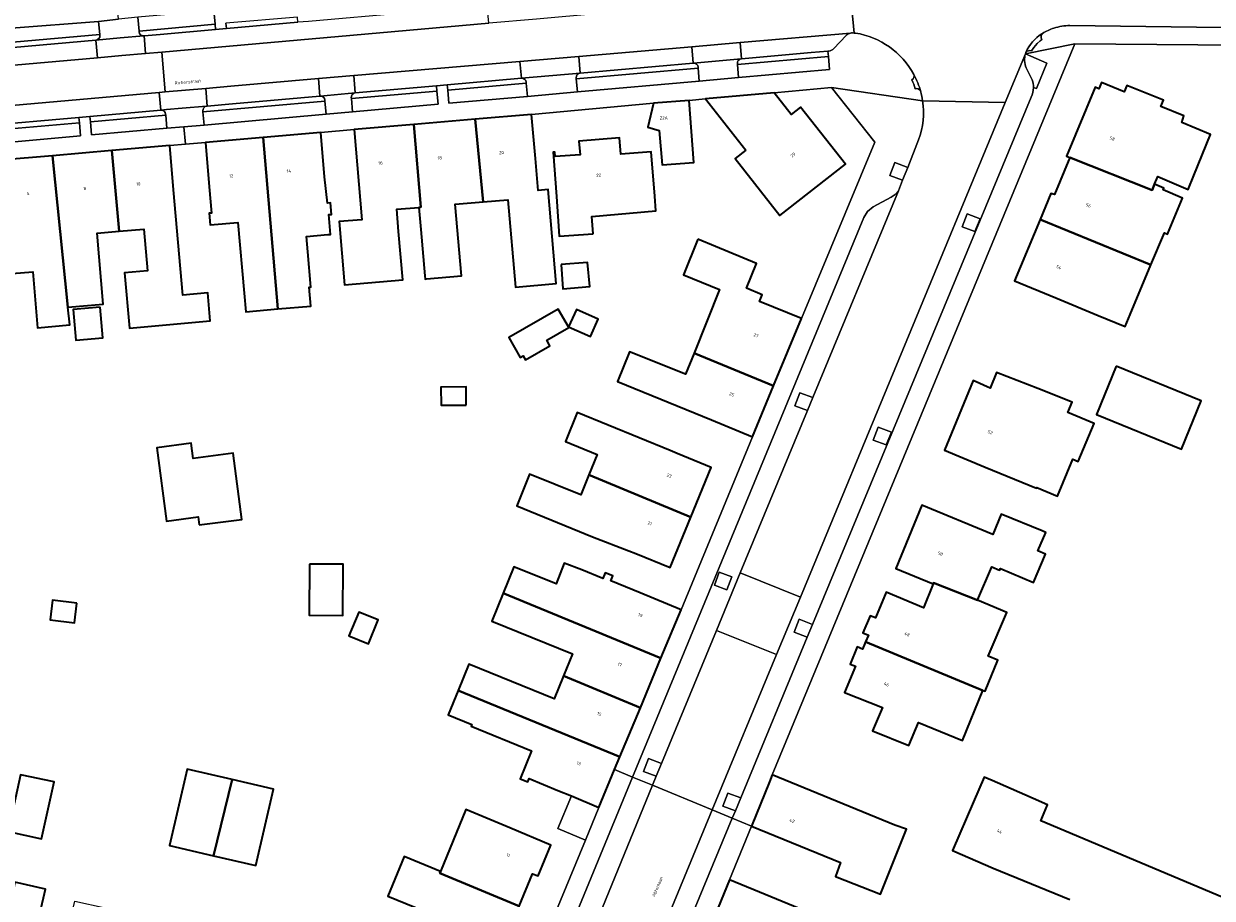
# Model space of a CAD drawing. Header units: metres. Extents: x 197700 to 204338, y 317132 to 325229.
# Tile 785 of 1056: x 203359 to 203493, y 319632 to 319731. Entities that reach past the tile are written whole.
import ezdxf
from ezdxf.enums import TextEntityAlignment as Align

# ---------------------------------------------------------------- set-up
doc = ezdxf.new("R2010")
doc.units = ezdxf.units.M
for name, color, linetype, lineweight in [('B-WE-GR-BEPLANTING_CULTUUR_BODEMBEDEKKER-GV', 90, 'Continuous', 18), ('B-WE-IE-TERREINAFSCHEIDING_KUNSTMATIG_MUUR-G', 90, 'IE-TERREINAFSCHEIDING-KUNSTMATIG-DICHT', 18), ('B-WE-OG-BEBOUWING-GV', 7, 'Continuous', 35), ('B-WE-OG-BEBOUWING-T18', 10, 'Continuous', 18), ('B-WE-OG-TERREIN_ERF-GV', 7, 'Continuous', 18), ('B-WE-OG-TOPOGRAFIE-T18', 10, 'Continuous', 18), ('B-WE-VH-VERHARDING_ASFALT-GV', 252, 'Continuous', 18), ('B-WE-VH-VERHARDING_BETONSTRAATSTEEN-GV', 252, 'Continuous', 18), ('B-WE-VH-VERHARDING_OPEN-GV', 252, 'Continuous', 18), ('B-WE-VH-VERHARDING_STRAATBAKSTEEN-GV', 252, 'Continuous', 18), ('B-WE-VH-VERHARDING_TEGEL-GV', 252, 'Continuous', 18)]:
    doc.layers.add(name, color=color, linetype=linetype, lineweight=lineweight)
doc.styles.add('NLCS-ISO-M200-T18', font='NLCS-ISO.ttf', dxfattribs={"height": 0.36})
doc.linetypes.add('IE-TERREINAFSCHEIDING-KUNSTMATIG-DICHT', pattern='A,8,-1,[82,NLCS.SHX,S=0.75,R=90,X=0,Y=0],-1', length=10)

msp = doc.modelspace()

# ---------------------------------------------------------------- linework, layer by layer
at = {"layer": 'B-WE-GR-BEPLANTING_CULTUUR_BODEMBEDEKKER-GV'}
for points in [[(203371.676, 319731.458), (203371.822, 319729.875), (203380.38, 319730.646), (203380.224, 319732.206)], [(203367.259, 319730.967), (203357.461, 319730.195), (203357.601, 319728.62), (203367.402, 319729.475)], [(203449.557, 319725.539), (203449.433, 319727.008), (203439.199, 319726.108), (203439.325, 319724.629)], [(203434.897, 319724.233), (203434.776, 319725.716), (203421.048, 319724.508), (203421.183, 319723.018)], [(203406.705, 319721.739), (203415.553, 319722.524), (203415.412, 319724.009), (203406.576, 319723.21)], [(203405.352, 319723.11), (203395.72, 319722.274), (203395.844, 319720.796), (203405.48, 319721.636)], [(203392.872, 319720.528), (203392.739, 319721.992), (203379.01, 319720.793), (203379.144, 319719.29)], [(203366.447, 319718.172), (203374.946, 319718.927), (203374.814, 319720.399), (203366.333, 319719.652)], [(203365.215, 319718.062), (203365.105, 319719.534), (203357.337, 319718.854), (203357.302, 319719.253), (203356.287, 319719.16), (203356.322, 319718.765), (203353.916, 319718.554), (203354.042, 319717.068)], [(203458.362, 319714.518), (203456.911, 319715.068), (203456.355, 319713.603), (203457.784, 319713.062)], [(203465.921, 319707.29), (203466.521, 319708.736), (203465.069, 319709.287), (203464.513, 319707.822)], [(203447.681, 319688.58), (203446.228, 319689.131), (203445.672, 319687.666), (203447.083, 319687.133)], [(203455.95, 319683.246), (203456.55, 319684.693), (203455.035, 319685.267), (203454.479, 319683.802)], [(203437.996, 319666.921), (203438.552, 319668.385), (203437.148, 319668.917), (203436.592, 319667.452)], [(203447.06, 319661.576), (203447.659, 319663.024), (203446.14, 319663.6), (203445.584, 319662.135)], [(203430.043, 319645.921), (203430.642, 319647.368), (203429.187, 319647.92), (203428.631, 319646.455)], [(203438.964, 319642.03), (203439.563, 319643.477), (203438.117, 319644.025), (203437.561, 319642.56)]]:
    msp.add_lwpolyline(points, close=True, dxfattribs=at)
at = {"layer": 'B-WE-IE-TERREINAFSCHEIDING_KUNSTMATIG_MUUR-G'}
msp.add_lwpolyline([(203435.585, 319722.23), (203433.748, 319722.054)], dxfattribs=at)
at = {"layer": 'B-WE-OG-BEBOUWING-GV'}
for points in [[(203476.618, 319715.618), (203485.888, 319711.942), (203486.172, 319712.621), (203486.539, 319713.499), (203489.931, 319712.043), (203490.572, 319713.611), (203492.465, 319718.239), (203489.216, 319719.567), (203489.446, 319720.327), (203486.867, 319721.395), (203487.174, 319722.079), (203483.057, 319723.763), (203482.746, 319723.036), (203480.17, 319724.091), (203479.88, 319723.378), (203479.467, 319723.56), (203476.248, 319715.771)], [(203440.127, 319716.458), (203438.946, 319715.533), (203443.97, 319709.094), (203451.366, 319714.864), (203446.304, 319721.294), (203445.24, 319720.461), (203443.311, 319722.9), (203435.585, 319722.23)], [(203429.734, 319721.743), (203429.117, 319719.042), (203430.398, 319718.682), (203430.705, 319714.791), (203434.284, 319715.074), (203433.748, 319722.054)], [(203409.657, 319719.948), (203402.764, 319719.357), (203403.533, 319710.032), (203403.333, 319710.015), (203403.548, 319707.52), (203403.997, 319702.313), (203404.03, 319701.933), (203404.2, 319701.948), (203408.109, 319702.285), (203407.413, 319710.367), (203410.578, 319710.64)], [(203410.578, 319710.64), (203413.349, 319710.879), (203414.198, 319701.024), (203418.784, 319701.419), (203417.868, 319712.044), (203416.747, 319711.915), (203416.439, 319715.516), (203416.012, 319720.493), (203409.657, 319719.948)], [(203401.044, 319707.304), (203400.829, 319709.799), (203403.333, 319710.015), (203403.533, 319710.032), (203402.764, 319719.357), (203396.029, 319718.779), (203396.896, 319708.61), (203394.353, 319708.418), (203394.966, 319701.303), (203401.513, 319701.867)], [(203385.782, 319717.882), (203379.294, 319717.326), (203379.721, 319712.344), (203379.976, 319709.368), (203379.717, 319709.346), (203379.83, 319708.044), (203382.924, 319708.313), (203383.64, 319700.35), (203383.845, 319698.251), (203387.431, 319698.563)], [(203390.811, 319704.989), (203390.659, 319706.734), (203393.065, 319706.944), (203393.385, 319706.972), (203393.192, 319709.194), (203393.498, 319709.221), (203393.384, 319710.526), (203393.023, 319710.473), (203392.715, 319713.458), (203392.288, 319718.44), (203385.782, 319717.882), (203387.431, 319698.563), (203391.157, 319698.887), (203390.972, 319701.017), (203391.155, 319701.033)], [(203422.967, 319707.027), (203422.793, 319708.976), (203430.009, 319709.621), (203429.876, 319711.294), (203429.479, 319716.278), (203426.081, 319716.007), (203425.907, 319717.855), (203421.345, 319717.463), (203421.476, 319715.944), (203418.683, 319715.745), (203418.648, 319716.244), (203418.448, 319716.229), (203418.804, 319711.242), (203419.124, 319706.754)], [(203357.273, 319704.039), (203357.388, 319704.049), (203357.519, 319702.556), (203359.842, 319702.76), (203360.396, 319696.456), (203364.015, 319696.774), (203363.811, 319698.774), (203362.067, 319715.834), (203356.123, 319715.318), (203356.89, 319706.461), (203357.02, 319706.472)], [(203368.755, 319716.414), (203362.067, 319715.834), (203363.811, 319698.774), (203367.788, 319699.114), (203367.086, 319707.095), (203369.574, 319707.314)], [(203369.574, 319707.314), (203372.362, 319707.559), (203372.776, 319702.855), (203370.195, 319702.628), (203370.741, 319696.422), (203379.824, 319697.22), (203379.547, 319700.372), (203376.735, 319700.125), (203375.706, 319711.998), (203375.274, 319716.979), (203368.755, 319716.414)], [(203486.172, 319712.621), (203485.888, 319711.942), (203476.618, 319715.618), (203474.894, 319711.472), (203474.484, 319711.588), (203473.264, 319708.635), (203485.76, 319703.534), (203487.276, 319707.16), (203487.629, 319707.013), (203489.324, 319711.066), (203487.13, 319711.984), (203487.214, 319712.185)], [(203485.76, 319703.534), (203473.264, 319708.635), (203470.409, 319701.72), (203475.031, 319699.812), (203479.83, 319697.831), (203482.853, 319696.583), (203483.419, 319697.937)], [(203434.733, 319706.433), (203433.106, 319702.394), (203437.188, 319700.749), (203434.309, 319693.602), (203443.272, 319689.909), (203446.395, 319697.474), (203441.681, 319699.42), (203441.99, 319700.169), (203440.197, 319700.909), (203441.35, 319703.701), (203436.728, 319705.609)], [(203419.351, 319703.577), (203419.547, 319700.836), (203422.566, 319701.106), (203422.326, 319703.789)], [(203367.442, 319698.781), (203364.396, 319698.52), (203364.694, 319695.044), (203367.74, 319695.305)], [(203420.17, 319696.538), (203419.024, 319698.547), (203413.436, 319695.359), (203414.733, 319693.086), (203415.063, 319693.274), (203415.313, 319692.836), (203418.083, 319694.416), (203417.72, 319695.052), (203420.208, 319696.471)], [(203420.17, 319696.538), (203422.635, 319695.47), (203423.503, 319697.401), (203421.077, 319698.492)], [(203440.906, 319684.178), (203443.272, 319689.909), (203434.309, 319693.602), (203433.348, 319691.218), (203427.055, 319693.754), (203425.699, 319690.389), (203436.285, 319686.086)], [(203481.826, 319692.115), (203479.618, 319686.69), (203489.206, 319682.788), (203491.414, 319688.213)], [(203467.097, 319680.756), (203472.885, 319678.371), (203472.916, 319678.446), (203475.226, 319677.482), (203476.957, 319681.629), (203477.578, 319681.37), (203479.369, 319685.661), (203476.387, 319686.906), (203476.878, 319688.083), (203473.007, 319689.596), (203468.35, 319691.416), (203467.66, 319689.652), (203465.739, 319690.503), (203462.503, 319682.649)], [(203408.651, 319687.738), (203408.64, 319689.786), (203405.806, 319689.77), (203405.817, 319687.722)], [(203422.46, 319679.866), (203433.939, 319675.118), (203436.228, 319680.715), (203432.425, 319682.271), (203431.6, 319682.608), (203421.14, 319686.886), (203419.821, 319683.648), (203423.406, 319682.187)], [(203378.575, 319674.23), (203383.396, 319674.842), (203382.395, 319682.306), (203377.899, 319681.703), (203377.665, 319683.447), (203373.799, 319682.929), (203374.908, 319674.662), (203378.453, 319675.137)], [(203433.939, 319675.118), (203422.46, 319679.866), (203421.543, 319677.616), (203415.798, 319679.957), (203414.341, 319676.382), (203422.861, 319672.909), (203426.981, 319671.312), (203427.751, 319670.997), (203431.609, 319669.42)], [(203473.91, 319673.391), (203473.512, 319673.555), (203468.899, 319675.461), (203467.945, 319673.151), (203459.959, 319676.45), (203457.021, 319669.338), (203461.226, 319667.6), (203461.267, 319667.702), (203466.239, 319665.745), (203467.826, 319669.496), (203468.715, 319669.12), (203468.797, 319669.314), (203472.534, 319667.734), (203473.887, 319670.933), (203473.025, 319671.297)], [(203390.993, 319669.822), (203390.976, 319664.058), (203394.769, 319664.047), (203394.786, 319669.811)], [(203430.576, 319659.211), (203432.843, 319664.672), (203428.225, 319666.589), (203424.954, 319667.947), (203425.175, 319668.491), (203424.298, 319668.849), (203424.037, 319668.21), (203421.684, 319669.169), (203419.696, 319669.944), (203418.778, 319667.589), (203414.031, 319669.524), (203412.811, 319666.531)], [(203453.619, 319661.054), (203466.829, 319655.595), (203467.083, 319655.49), (203468.526, 319658.983), (203467.441, 319659.433), (203469.523, 319664.356), (203466.239, 319665.745), (203461.267, 319667.702), (203461.226, 319667.6), (203460.136, 319664.9), (203455.933, 319666.641), (203454.736, 319663.75), (203454.126, 319664.003), (203453.327, 319662.072), (203453.936, 319661.819)], [(203428.261, 319653.634), (203430.576, 319659.211), (203412.811, 319666.531), (203411.534, 319663.399), (203420.603, 319659.702), (203419.591, 319657.22)], [(203364.817, 319665.41), (203362.075, 319665.76), (203361.791, 319663.536), (203364.533, 319663.186)], [(203395.45, 319661.736), (203397.641, 319660.841), (203398.737, 319663.523), (203396.546, 319664.419)], [(203453.619, 319661.054), (203453.539, 319660.859), (203453.281, 319660.237), (203452.672, 319660.49), (203451.872, 319658.559), (203452.482, 319658.306), (203451.265, 319655.368), (203455.517, 319653.646), (203454.386, 319651.052), (203458.509, 319649.364), (203459.581, 319651.982), (203464.523, 319649.96), (203466.829, 319655.595)], [(203425.964, 319648.101), (203428.261, 319653.634), (203419.591, 319657.22), (203418.547, 319654.658), (203408.965, 319658.564), (203407.75, 319655.584)], [(203423.601, 319642.408), (203425.367, 319646.664), (203425.964, 319648.101), (203407.75, 319655.584), (203406.626, 319652.826), (203409.294, 319651.738), (203409.22, 319651.557), (203416, 319648.793), (203414.713, 319645.637), (203415.598, 319645.276), (203415.756, 319645.664), (203418.983, 319644.325), (203420.502, 319643.694)], [(203380.198, 319636.957), (203382.31, 319645.536), (203377.227, 319646.711), (203375.239, 319638.103)], [(203362.079, 319645.316), (203358.641, 319646.031), (203358.482, 319646.066), (203357.07, 319639.687), (203360.842, 319638.852), (203362.264, 319645.275)], [(203382.31, 319645.536), (203380.198, 319636.957), (203384.978, 319635.853), (203386.966, 319644.46)], [(203456.922, 319640.41), (203443.087, 319646.084), (203442.816, 319645.278), (203440.78, 319640.295), (203450.811, 319636.183), (203450.228, 319634.604), (203455.307, 319632.615), (203458.218, 319639.945)], [(203405.759, 319635.194), (203405.686, 319635.016), (203414.601, 319631.276), (203416.129, 319634.934), (203416.738, 319634.68), (203418.191, 319638.165), (203413.575, 319640.089), (203408.62, 319642.154)], [(203414.601, 319631.276), (203405.686, 319635.016), (203405.759, 319635.194), (203401.667, 319636.876), (203399.837, 319632.423), (203403.893, 319630.756), (203402.501, 319627.37), (203403.017, 319627.158), (203402.399, 319625.653), (203407.698, 319623.475), (203408.463, 319625.336), (203412.171, 319623.782), (203413.632, 319627.268), (203413.074, 319627.621)], [(203448.045, 319630.236), (203442.96, 319632.324), (203438.311, 319634.233), (203435.413, 319627.177), (203447.897, 319622.032), (203448.287, 319621.876), (203448.231, 319621.741), (203451.228, 319620.504), (203451.328, 319620.747), (203452.616, 319625.62), (203449.544, 319626.888), (203448.959, 319625.47), (203446.497, 319626.486)], [(203360.526, 319614.614), (203362.926, 319624.556), (203364.092, 319629.826), (203360.688, 319630.59), (203361.271, 319633.188), (203357.84, 319633.972), (203357.732, 319633.379), (203354.951, 319620.989), (203353.856, 319616.111)]]:
    msp.add_lwpolyline(points, close=True, dxfattribs=at)
msp.add_lwpolyline([(203495.908, 319631.405), (203473.344, 319640.877), (203474.123, 319642.713), (203472.479, 319643.426), (203471.569, 319643.82), (203467.872, 319645.421), (203466.985, 319645.805), (203465.79, 319643.046), (203463.407, 319637.543), (203467.995, 319635.556), (203476.607, 319632.022)], dxfattribs=at)
at = {"layer": 'B-WE-OG-TERREIN_ERF-GV'}
for points in [[(203514.165, 319728.129), (203477.2, 319728.442), (203443.087, 319646.084), (203456.922, 319640.41), (203458.218, 319639.945), (203455.307, 319632.615), (203450.228, 319634.604), (203450.811, 319636.183), (203440.78, 319640.295), (203438.311, 319634.233), (203442.96, 319632.324), (203448.045, 319630.236)], [(203413.822, 319618.763), (203422.068, 319638.702), (203418.968, 319640.028), (203420.502, 319643.694), (203418.983, 319644.325), (203415.756, 319645.664), (203415.598, 319645.276), (203414.713, 319645.637), (203416, 319648.793), (203409.22, 319651.557), (203409.294, 319651.738), (203406.626, 319652.826), (203407.75, 319655.584), (203408.965, 319658.564), (203418.547, 319654.658), (203419.591, 319657.22), (203420.603, 319659.702), (203411.534, 319663.399), (203412.811, 319666.531), (203414.031, 319669.524), (203418.778, 319667.589), (203419.696, 319669.944), (203421.684, 319669.169), (203424.037, 319668.21), (203424.298, 319668.849), (203425.175, 319668.491), (203424.954, 319667.947), (203428.225, 319666.589), (203432.843, 319664.672), (203440.906, 319684.178), (203436.285, 319686.086), (203425.699, 319690.389), (203427.055, 319693.754), (203433.348, 319691.218), (203434.309, 319693.602), (203437.188, 319700.749), (203433.106, 319702.394), (203434.733, 319706.433), (203436.728, 319705.609), (203441.35, 319703.701), (203440.197, 319700.909), (203441.99, 319700.169), (203441.681, 319699.42), (203446.395, 319697.474), (203454.648, 319717.355), (203449.768, 319723.529), (203443.311, 319722.9), (203445.24, 319720.461), (203446.304, 319721.294), (203451.366, 319714.864), (203443.97, 319709.094), (203438.946, 319715.533), (203440.127, 319716.458), (203435.585, 319722.23), (203433.748, 319722.054), (203434.284, 319715.074), (203430.705, 319714.791), (203430.398, 319718.682), (203429.117, 319719.042), (203429.734, 319721.743), (203416.012, 319720.493), (203416.439, 319715.516), (203416.747, 319711.915), (203417.868, 319712.044), (203418.784, 319701.419), (203414.198, 319701.024), (203413.349, 319710.879), (203410.578, 319710.64), (203407.413, 319710.367), (203408.109, 319702.285), (203404.2, 319701.948), (203404.03, 319701.933), (203403.997, 319702.313), (203403.548, 319707.52), (203403.333, 319710.015), (203400.829, 319709.799), (203401.044, 319707.304), (203401.513, 319701.867), (203394.966, 319701.303), (203394.353, 319708.418), (203396.896, 319708.61), (203396.029, 319718.779), (203392.288, 319718.44), (203392.715, 319713.458), (203393.023, 319710.473), (203393.384, 319710.526), (203393.498, 319709.221), (203393.192, 319709.194), (203393.385, 319706.972), (203393.065, 319706.944), (203390.659, 319706.734), (203390.811, 319704.989), (203391.155, 319701.033), (203390.972, 319701.017), (203391.157, 319698.887), (203387.431, 319698.563), (203383.845, 319698.251), (203383.64, 319700.35), (203382.924, 319708.313), (203379.83, 319708.044), (203379.717, 319709.346), (203379.976, 319709.368), (203379.721, 319712.344), (203379.294, 319717.326), (203377.045, 319717.132), (203375.274, 319716.979), (203375.706, 319711.998), (203376.735, 319700.125), (203379.547, 319700.372), (203379.824, 319697.22), (203370.741, 319696.422), (203370.195, 319702.628), (203372.776, 319702.855), (203372.362, 319707.559), (203369.574, 319707.314), (203367.086, 319707.095), (203367.788, 319699.114), (203363.811, 319698.774), (203364.015, 319696.774), (203360.396, 319696.456), (203359.842, 319702.76), (203357.519, 319702.556)], [(203476.607, 319632.022), (203467.995, 319635.556), (203463.407, 319637.543), (203465.79, 319643.046), (203466.985, 319645.805), (203467.872, 319645.421), (203471.569, 319643.82), (203472.479, 319643.426), (203474.123, 319642.713), (203473.344, 319640.877), (203495.908, 319631.405)]]:
    msp.add_lwpolyline(points, dxfattribs=at)
for points in [[(203486.172, 319712.621), (203487.214, 319712.185), (203487.13, 319711.984), (203489.324, 319711.066), (203487.629, 319707.013), (203487.276, 319707.16), (203485.76, 319703.534), (203483.419, 319697.937), (203482.853, 319696.583), (203479.83, 319697.831), (203475.031, 319699.812), (203470.409, 319701.72), (203473.264, 319708.635), (203474.484, 319711.588), (203474.894, 319711.472), (203476.618, 319715.618), (203476.248, 319715.771), (203479.467, 319723.56), (203479.88, 319723.378), (203480.17, 319724.091), (203482.746, 319723.036), (203483.057, 319723.763), (203487.174, 319722.079), (203486.867, 319721.395), (203489.446, 319720.327), (203489.216, 319719.567), (203492.465, 319718.239), (203490.572, 319713.611), (203489.931, 319712.043), (203486.539, 319713.499)], [(203430.009, 319709.621), (203422.793, 319708.976), (203422.967, 319707.027), (203419.124, 319706.754), (203418.804, 319711.242), (203418.448, 319716.229), (203418.648, 319716.244), (203418.683, 319715.745), (203421.476, 319715.944), (203421.345, 319717.463), (203425.907, 319717.855), (203426.081, 319716.007), (203429.479, 319716.278), (203429.876, 319711.294)], [(203422.326, 319703.789), (203422.566, 319701.106), (203419.547, 319700.836), (203419.351, 319703.577)], [(203367.442, 319698.781), (203367.74, 319695.305), (203364.694, 319695.044), (203364.396, 319698.52)], [(203420.17, 319696.538), (203420.208, 319696.471), (203417.72, 319695.052), (203418.083, 319694.416), (203415.313, 319692.836), (203415.063, 319693.274), (203414.733, 319693.086), (203413.436, 319695.359), (203419.024, 319698.547)], [(203420.17, 319696.538), (203421.077, 319698.492), (203423.503, 319697.401), (203422.635, 319695.47)], [(203479.618, 319686.69), (203481.826, 319692.115), (203491.414, 319688.213), (203489.206, 319682.788)], [(203472.885, 319678.371), (203467.097, 319680.756), (203462.503, 319682.649), (203465.739, 319690.503), (203467.66, 319689.652), (203468.35, 319691.416), (203473.007, 319689.596), (203476.878, 319688.083), (203476.387, 319686.906), (203479.369, 319685.661), (203477.578, 319681.37), (203476.957, 319681.629), (203475.226, 319677.482), (203472.916, 319678.446)], [(203408.651, 319687.738), (203405.817, 319687.722), (203405.806, 319689.77), (203408.64, 319689.786)], [(203426.981, 319671.312), (203422.861, 319672.909), (203414.341, 319676.382), (203415.798, 319679.957), (203421.543, 319677.616), (203422.46, 319679.866), (203423.406, 319682.187), (203419.821, 319683.648), (203421.14, 319686.886), (203431.6, 319682.608), (203432.425, 319682.271), (203436.228, 319680.715), (203433.939, 319675.118), (203431.609, 319669.42), (203427.751, 319670.997)], [(203378.575, 319674.23), (203378.453, 319675.137), (203374.908, 319674.662), (203373.799, 319682.929), (203377.665, 319683.447), (203377.899, 319681.703), (203382.395, 319682.306), (203383.396, 319674.842)], [(203473.512, 319673.555), (203473.91, 319673.391), (203473.025, 319671.297), (203473.887, 319670.933), (203472.534, 319667.734), (203468.797, 319669.314), (203468.715, 319669.12), (203467.826, 319669.496), (203466.239, 319665.745), (203469.523, 319664.356), (203467.441, 319659.433), (203468.526, 319658.983), (203467.083, 319655.49), (203466.829, 319655.595), (203464.523, 319649.96), (203459.581, 319651.982), (203458.509, 319649.364), (203454.386, 319651.052), (203455.517, 319653.646), (203451.265, 319655.368), (203452.482, 319658.306), (203451.872, 319658.559), (203452.672, 319660.49), (203453.281, 319660.237), (203453.539, 319660.859), (203453.619, 319661.054), (203453.936, 319661.819), (203453.327, 319662.072), (203454.126, 319664.003), (203454.736, 319663.75), (203455.933, 319666.641), (203460.136, 319664.9), (203461.226, 319667.6), (203457.021, 319669.338), (203459.959, 319676.45), (203467.945, 319673.151), (203468.899, 319675.461)], [(203390.993, 319669.822), (203394.786, 319669.811), (203394.769, 319664.047), (203390.976, 319664.058)], [(203364.817, 319665.41), (203364.533, 319663.186), (203361.791, 319663.536), (203362.075, 319665.76)], [(203395.45, 319661.736), (203396.546, 319664.419), (203398.737, 319663.523), (203397.641, 319660.841)], [(203382.31, 319645.536), (203386.966, 319644.46), (203384.978, 319635.853), (203380.198, 319636.957), (203375.239, 319638.103), (203377.227, 319646.711)], [(203358.641, 319646.031), (203362.079, 319645.316), (203362.264, 319645.275), (203360.842, 319638.852), (203357.07, 319639.687), (203358.482, 319646.066)], [(203413.575, 319640.089), (203418.191, 319638.165), (203416.738, 319634.68), (203416.129, 319634.934), (203414.601, 319631.276), (203413.074, 319627.621), (203413.632, 319627.268), (203412.171, 319623.782), (203408.463, 319625.336), (203407.698, 319623.475), (203402.399, 319625.653), (203403.017, 319627.158), (203402.501, 319627.37), (203403.893, 319630.756), (203399.837, 319632.423), (203401.667, 319636.876), (203405.759, 319635.194), (203408.62, 319642.154)], [(203364.571, 319631.847), (203367.988, 319631.091), (203371.326, 319630.352), (203368.541, 319617.94), (203367.446, 319613.061), (203360.526, 319614.614), (203353.856, 319616.111), (203354.951, 319620.989), (203357.732, 319633.379), (203357.84, 319633.972), (203361.271, 319633.188), (203360.688, 319630.59), (203364.092, 319629.826)]]:
    msp.add_lwpolyline(points, close=True, dxfattribs=at)
at = {"layer": 'B-WE-VH-VERHARDING_ASFALT-GV'}
for points in [[(203453.058, 319734.493), (203452.053, 319734.402), (203451.898, 319734.386), (203452.338, 319729.655), (203452.48, 319729.649)], [(203473.462, 319729.557), (203473.545, 319729.61)], [(203476.607, 319730.504), (203496.583, 319730.232), (203502.851, 319730.147), (203512.8, 319730.021), (203514.856, 319730.056), (203517.914, 319729.959)], [(203460.04, 319722.021), (203469.352, 319721.837), (203471.624, 319727.325), (203471.659, 319727.476)], [(203459.599, 319717.633), (203458.362, 319714.518), (203457.784, 319713.062), (203457.317, 319711.885), (203447.681, 319688.58), (203447.083, 319687.133), (203439.511, 319668.819), (203446.276, 319666.101), (203469.352, 319721.837)], [(203469.352, 319721.837), (203460.04, 319722.021)]]:
    msp.add_lwpolyline(points, dxfattribs=at)
for points in [[(203452.48, 319729.649, -0.2342878), (203459.055, 319724.995)], [(203471.659, 319727.476, -0.1513887), (203473.462, 319729.557)], [(203473.545, 319729.61, -0.0636505), (203474.824, 319730.209)], [(203474.824, 319730.209, -0.0748641), (203476.607, 319730.504)], [(203459.055, 319724.995, -0.0564197), (203459.829, 319723.043)], [(203459.829, 319723.043, -0.0287658), (203460.04, 319722.021)], [(203460.04, 319722.021, -0.1236883), (203459.599, 319717.633)]]:
    msp.add_lwpolyline(points, format="xyb", dxfattribs=at)
for points in [[(203436.83, 319662.334), (203430.642, 319647.368), (203430.043, 319645.921), (203429.623, 319644.905), (203436.35, 319642.126), (203443.593, 319659.622)], [(203436.35, 319642.126), (203429.623, 319644.905), (203415.502, 319610.353), (203411.626, 319601.12), (203411.479, 319600.769), (203418.245, 319598.123), (203418.916, 319599.955), (203419.332, 319600.955), (203421.109, 319605.229)]]:
    msp.add_lwpolyline(points, close=True, dxfattribs=at)
at = {"layer": 'B-WE-VH-VERHARDING_BETONSTRAATSTEEN-GV'}
for points in [[(203372.372, 319729.335), (203372.547, 319727.342), (203374.363, 319727.502), (203411.201, 319730.757), (203411.025, 319732.749), (203403.217, 319732.059), (203403.207, 319732.058), (203401.949, 319731.947), (203390.913, 319730.972), (203389.693, 319730.865), (203381.655, 319730.154), (203380.433, 319730.047), (203374.19, 319729.495)], [(203372.547, 319727.342), (203372.372, 319729.335), (203372.34, 319729.332), (203369.698, 319729.099), (203366.955, 319728.857), (203367.131, 319726.864), (203369.874, 319727.107)], [(203333.793, 319723.919), (203367.131, 319726.864), (203366.955, 319728.857), (203357.653, 319728.035), (203356.435, 319727.927), (203344.889, 319726.907), (203343.671, 319726.8), (203333.617, 319725.911)], [(203421.332, 319727.029), (203421.493, 319725.147), (203434.225, 319726.274), (203434.067, 319728.119)], [(203439.612, 319726.751), (203439.644, 319726.754), (203439.487, 319728.583), (203434.067, 319728.119), (203434.225, 319726.274), (203434.256, 319726.277)], [(203414.861, 319724.56), (203414.893, 319724.563), (203421.493, 319725.147), (203421.332, 319727.029), (203414.699, 319726.46)], [(203414.699, 319726.46), (203395.999, 319724.859), (203396.166, 319722.905), (203405.299, 319723.714), (203406.522, 319723.822), (203414.861, 319724.56)], [(203379.493, 319721.43), (203382.332, 319721.681), (203392.187, 319722.553), (203392.019, 319724.518), (203382.156, 319723.673), (203379.316, 319723.422)], [(203392.187, 319722.553), (203392.219, 319722.556), (203396.135, 319722.903), (203396.166, 319722.905), (203395.999, 319724.859), (203392.019, 319724.518)], [(203343.582, 319718.255), (203352.586, 319719.051), (203352.634, 319719.055), (203353.862, 319719.164), (203365.05, 319720.153), (203366.279, 319720.262), (203374.262, 319720.967), (203374.086, 319722.96), (203343.406, 319720.247)], [(203374.924, 319721.026), (203376.653, 319721.179), (203379.424, 319721.424), (203379.493, 319721.43), (203379.316, 319723.422), (203374.751, 319723.019), (203374.086, 319722.96), (203374.262, 319720.967), (203374.293, 319720.97)], [(203457.317, 319711.885), (203456.947, 319711.479), (203456.505, 319711.155), (203454.494, 319710.063), (203453.853, 319709.554), (203453.418, 319708.861), (203427.39, 319645.828), (203429.623, 319644.905), (203430.043, 319645.921), (203428.631, 319646.455), (203429.187, 319647.92), (203430.642, 319647.368), (203436.83, 319662.334), (203439.511, 319668.819), (203447.083, 319687.133), (203445.672, 319687.666), (203446.228, 319689.131), (203447.681, 319688.58)], [(203465.921, 319707.29), (203464.513, 319707.822), (203465.069, 319709.287), (203466.521, 319708.736)], [(203455.95, 319683.246), (203454.479, 319683.802), (203455.035, 319685.267), (203456.55, 319684.693)], [(203437.996, 319666.921), (203436.592, 319667.452), (203437.148, 319668.917), (203438.552, 319668.385)], [(203439.511, 319668.819), (203436.83, 319662.334), (203443.593, 319659.622), (203446.276, 319666.101)], [(203438.616, 319641.189), (203436.35, 319642.126), (203421.109, 319605.229), (203419.332, 319600.955), (203419.75, 319601.674), (203420.421, 319602.174), (203422.472, 319603.329), (203423.017, 319603.796), (203423.384, 319604.416), (203431.026, 319622.866), (203429.721, 319623.36), (203430.277, 319624.825), (203431.626, 319624.314)]]:
    msp.add_lwpolyline(points, close=True, dxfattribs=at)
for points in [[(203451.943, 319729.65), (203439.487, 319728.583), (203439.644, 319726.754)], [(203450.04, 319727.907), (203451.423, 319729.381)], [(203473.545, 319729.61), (203473.462, 319729.557)], [(203472.31, 319727.649), (203472.559, 319728.044), (203472.925, 319728.474), (203473.289, 319728.795), (203473.457, 319728.935)], [(203471.624, 319727.325), (203469.352, 319721.837), (203446.276, 319666.101), (203443.593, 319659.622), (203436.35, 319642.126), (203438.616, 319641.189)], [(203439.644, 319726.754), (203447.486, 319727.448), (203449.381, 319727.611), (203449.495, 319727.621)], [(203472.367, 319724.387), (203471.706, 319725.741)], [(203438.616, 319641.189), (203438.964, 319642.03), (203437.561, 319642.56), (203438.117, 319644.025), (203439.563, 319643.477), (203447.06, 319661.576), (203445.584, 319662.135), (203446.14, 319663.6), (203447.659, 319663.024), (203472.26, 319722.416)], [(203429.623, 319644.905), (203427.39, 319645.828), (203411.37, 319606.97), (203410.662, 319605.328)], [(203411.626, 319601.12), (203415.502, 319610.353), (203429.623, 319644.905)]]:
    msp.add_lwpolyline(points, dxfattribs=at)
for points in [[(203451.423, 319729.381, -0.162023), (203451.943, 319729.65)], [(203473.462, 319729.557, 0.1513887), (203471.659, 319727.476)], [(203473.457, 319728.935, -0.3693298), (203473.545, 319729.61)], [(203449.495, 319727.621, 0.1969015), (203450.04, 319727.907)], [(203471.706, 319725.741, -0.1766868), (203471.624, 319727.325)], [(203471.659, 319727.476, -0.322951), (203472.31, 319727.649)], [(203472.528, 319723.506, 0.0919806), (203472.367, 319724.387)], [(203472.26, 319722.416, 0.1175436), (203472.528, 319723.506)]]:
    msp.add_lwpolyline(points, format="xyb", dxfattribs=at)
at = {"layer": 'B-WE-VH-VERHARDING_OPEN-GV'}
msp.add_lwpolyline([(203420.502, 319643.694), (203418.968, 319640.028), (203422.068, 319638.702), (203423.601, 319642.408)], close=True, dxfattribs=at)
at = {"layer": 'B-WE-VH-VERHARDING_STRAATBAKSTEEN-GV'}
for points in [[(203357.461, 319730.195), (203367.259, 319730.967), (203369.503, 319731.216), (203369.317, 319733.227), (203367.8, 319733.114), (203367.231, 319733.071), (203361.291, 319732.517), (203355.558, 319731.983)], [(203452.138, 319729.66), (203452.338, 319729.655), (203451.898, 319734.386), (203449.386, 319734.132), (203447.391, 319733.954), (203437.556, 319733.085), (203430.272, 319732.442), (203416.565, 319731.231), (203411.201, 319730.757), (203374.363, 319727.502), (203374.751, 319723.019), (203379.316, 319723.422), (203382.156, 319723.673), (203392.019, 319724.518), (203395.999, 319724.859), (203414.699, 319726.46), (203421.332, 319727.029), (203434.067, 319728.119), (203439.487, 319728.583), (203451.943, 319729.65)], [(203380.224, 319732.206), (203380.38, 319730.646), (203380.433, 319730.047), (203381.655, 319730.154), (203381.602, 319730.757)], [(203371.822, 319729.875), (203371.676, 319731.458), (203369.503, 319731.216), (203367.259, 319730.967), (203367.402, 319729.475), (203367.409, 319729.399)], [(203366.955, 319728.857), (203369.698, 319729.099), (203372.34, 319729.332)], [(203371.829, 319729.789), (203371.822, 319729.875)], [(203451.423, 319729.381), (203450.04, 319727.907)], [(203452.48, 319729.649), (203452.338, 319729.655), (203452.138, 319729.66)], [(203449.495, 319727.621), (203449.381, 319727.611), (203449.433, 319727.008), (203449.557, 319725.539), (203439.325, 319724.629), (203434.897, 319724.233), (203421.183, 319723.018), (203415.553, 319722.524), (203406.705, 319721.739), (203406.576, 319723.21), (203406.522, 319723.822), (203405.299, 319723.714), (203405.352, 319723.11), (203405.48, 319721.636), (203395.844, 319720.796), (203392.872, 319720.528), (203379.144, 319719.29), (203376.855, 319719.092), (203377.045, 319717.132), (203379.294, 319717.326), (203385.782, 319717.882), (203392.288, 319718.44), (203396.029, 319718.779), (203402.764, 319719.357), (203409.657, 319719.948), (203416.012, 319720.493), (203429.734, 319721.743), (203433.748, 319722.054), (203435.585, 319722.23), (203443.311, 319722.9), (203449.768, 319723.529), (203460.04, 319722.021)], [(203439.612, 319726.751), (203434.256, 319726.277)], [(203434.768, 319725.82), (203434.776, 319725.716), (203434.897, 319724.233), (203439.325, 319724.629), (203439.199, 319726.108)], [(203439.199, 319726.108), (203439.189, 319726.212)], [(203421.493, 319725.147), (203414.893, 319724.563)], [(203415.404, 319724.106), (203415.412, 319724.009), (203415.553, 319722.524), (203421.183, 319723.018), (203421.048, 319724.508), (203421.039, 319724.605)], [(203396.135, 319722.903), (203392.219, 319722.556)], [(203459.788, 319723.129), (203459.829, 319723.043)], [(203459.829, 319723.043), (203459.788, 319723.129)], [(203379.424, 319721.424), (203376.653, 319721.179), (203374.924, 319721.026), (203374.293, 319720.97)], [(203392.73, 319722.099), (203392.739, 319721.992)], [(203392.739, 319721.992), (203392.872, 319720.528), (203395.844, 319720.796), (203395.72, 319722.274), (203395.711, 319722.363)], [(203356.123, 319715.318), (203362.067, 319715.834), (203368.755, 319716.414), (203375.274, 319716.979), (203377.045, 319717.132), (203376.855, 319719.092), (203374.946, 319718.927), (203366.447, 319718.172), (203366.333, 319719.652), (203366.279, 319720.262), (203365.05, 319720.153), (203365.105, 319719.534), (203365.215, 319718.062), (203354.042, 319717.068)], [(203374.805, 319720.514), (203374.814, 319720.399), (203374.946, 319718.927), (203376.855, 319719.092), (203379.144, 319719.29), (203379.01, 319720.793), (203379.001, 319720.885)]]:
    msp.add_lwpolyline(points, dxfattribs=at)
for points in [[(203367.409, 319729.399, -0.4139759), (203366.955, 319728.857)], [(203372.34, 319729.332, -0.3967276), (203371.829, 319729.789)], [(203451.943, 319729.65, 0.162023), (203451.423, 319729.381)], [(203451.943, 319729.65, -0.0524866), (203452.138, 319729.66)], [(203452.138, 319729.66, 0.0524866), (203451.943, 319729.65)], [(203459.055, 319724.995, 0.2342878), (203452.48, 319729.649)], [(203450.04, 319727.907, -0.1969015), (203449.495, 319727.621)], [(203439.189, 319726.212, -0.3960449), (203439.612, 319726.751)], [(203434.256, 319726.277, -0.39557), (203434.768, 319725.82)], [(203414.893, 319724.563, -0.3965019), (203415.404, 319724.106)], [(203421.039, 319724.605, -0.4139759), (203421.493, 319725.147)], [(203459.055, 319724.995, -0.3989519), (203458.843, 319724.368)], [(203458.843, 319724.368, 0.3989519), (203459.055, 319724.995)], [(203458.843, 319724.368, -0.0244364), (203459.209, 319723.385)], [(203459.209, 319723.385, 0.0244364), (203458.843, 319724.368)], [(203459.829, 319723.043, 0.0564197), (203459.055, 319724.995)], [(203392.219, 319722.556, -0.3969649), (203392.73, 319722.099)], [(203395.711, 319722.363, -0.3957831), (203396.135, 319722.903)], [(203459.209, 319723.385, -0.3756267), (203459.788, 319723.129)], [(203459.788, 319723.129, 0.3756267), (203459.209, 319723.385)], [(203460.04, 319722.021, 0.0287658), (203459.829, 319723.043)], [(203379.001, 319720.885, -0.395533), (203379.424, 319721.424)], [(203374.293, 319720.97, -0.3963381), (203374.805, 319720.514)]]:
    msp.add_lwpolyline(points, format="xyb", dxfattribs=at)
msp.add_lwpolyline([(203323.517, 319718.489), (203343.406, 319720.247), (203374.086, 319722.96), (203374.751, 319723.019), (203374.363, 319727.502), (203372.547, 319727.342), (203369.874, 319727.107), (203367.131, 319726.864), (203333.793, 319723.919), (203328.039, 319723.411), (203306.214, 319721.483), (203304.261, 319721.333), (203304.729, 319716.819), (203306.733, 319717.005)], close=True, dxfattribs=at)
at = {"layer": 'B-WE-VH-VERHARDING_TEGEL-GV'}
for points in [[(203380.38, 319730.646), (203371.822, 319729.875), (203371.829, 319729.789)], [(203372.34, 319729.332), (203372.372, 319729.335), (203374.19, 319729.495), (203380.433, 319730.047), (203380.38, 319730.646)], [(203367.402, 319729.475), (203357.601, 319728.62), (203357.653, 319728.035), (203366.955, 319728.857)], [(203367.409, 319729.399), (203367.402, 319729.475)], [(203471.624, 319727.325), (203477.2, 319728.442), (203514.165, 319728.129), (203514.856, 319730.056), (203512.8, 319730.021), (203502.851, 319730.147)], [(203496.583, 319730.232), (203476.607, 319730.504)], [(203438.964, 319642.03), (203438.616, 319641.189), (203440.78, 319640.295), (203442.816, 319645.278), (203443.087, 319646.084), (203477.2, 319728.442), (203471.624, 319727.325), (203474.014, 319726.271), (203472.855, 319723.404), (203472.528, 319723.506)], [(203473.457, 319728.935), (203473.289, 319728.795), (203472.925, 319728.474), (203472.559, 319728.044), (203472.31, 319727.649)], [(203439.189, 319726.212), (203439.199, 319726.108), (203449.433, 319727.008), (203449.381, 319727.611)], [(203449.381, 319727.611), (203447.486, 319727.448), (203439.644, 319726.754), (203439.612, 319726.751)], [(203471.659, 319727.476), (203471.624, 319727.325)], [(203472.528, 319723.506), (203472.855, 319723.404), (203474.014, 319726.271), (203471.624, 319727.325)], [(203421.039, 319724.605), (203421.048, 319724.508), (203434.776, 319725.716)], [(203434.256, 319726.277), (203434.225, 319726.274), (203421.493, 319725.147)], [(203434.776, 319725.716), (203434.768, 319725.82)], [(203471.706, 319725.741), (203472.367, 319724.387)], [(203414.893, 319724.563), (203414.861, 319724.56), (203406.522, 319723.822), (203406.576, 319723.21), (203415.412, 319724.009)], [(203415.412, 319724.009), (203415.404, 319724.106)], [(203392.219, 319722.556), (203392.187, 319722.553), (203382.332, 319721.681), (203379.493, 319721.43), (203379.424, 319721.424)], [(203395.72, 319722.274), (203405.352, 319723.11), (203405.299, 319723.714), (203396.166, 319722.905), (203396.135, 319722.903)], [(203460.04, 319722.021), (203449.768, 319723.529), (203454.648, 319717.355), (203446.395, 319697.474), (203443.272, 319689.909)], [(203379.01, 319720.793), (203392.739, 319721.992), (203392.73, 319722.099)], [(203395.711, 319722.363), (203395.72, 319722.274)], [(203472.26, 319722.416), (203447.659, 319663.024), (203447.06, 319661.576), (203439.563, 319643.477), (203438.964, 319642.03)], [(203374.293, 319720.97), (203374.262, 319720.967), (203366.279, 319720.262), (203366.333, 319719.652)], [(203366.333, 319719.652), (203374.814, 319720.399), (203374.805, 319720.514)], [(203379.001, 319720.885), (203379.01, 319720.793)], [(203443.272, 319689.909), (203440.906, 319684.178), (203432.843, 319664.672), (203430.576, 319659.211), (203428.261, 319653.634), (203425.964, 319648.101), (203425.367, 319646.664), (203427.39, 319645.828), (203453.418, 319708.861), (203453.853, 319709.554), (203454.494, 319710.063), (203456.505, 319711.155), (203456.947, 319711.479), (203457.317, 319711.885), (203457.784, 319713.062), (203456.355, 319713.603), (203456.911, 319715.068), (203458.362, 319714.518), (203459.599, 319717.633)], [(203425.367, 319646.664), (203423.601, 319642.408), (203422.068, 319638.702), (203413.822, 319618.763), (203411.15, 319612.339), (203410.318, 319610.29), (203408.493, 319605.895), (203410.571, 319605.067)], [(203410.662, 319605.328), (203411.37, 319606.97), (203427.39, 319645.828), (203425.367, 319646.664)]]:
    msp.add_lwpolyline(points, dxfattribs=at)
for points in [[(203389.64, 319731.46), (203381.602, 319730.757), (203381.655, 319730.154), (203389.693, 319730.865)], [(203353.862, 319719.164), (203353.916, 319718.554), (203356.322, 319718.765), (203356.287, 319719.16), (203357.302, 319719.253), (203357.337, 319718.854), (203365.105, 319719.534), (203365.05, 319720.153)], [(203428.673, 319610.872), (203430.366, 319614.891), (203432.928, 319621.127), (203435.413, 319627.177), (203438.311, 319634.233), (203440.78, 319640.295), (203438.616, 319641.189), (203431.626, 319624.314), (203431.026, 319622.866), (203423.384, 319604.416), (203422.046, 319600.779), (203421.722, 319600), (203421.362, 319599.136), (203424.671, 319597.735), (203425.209, 319599.128), (203423.943, 319599.638), (203426.064, 319604.794), (203428.052, 319609.628), (203428.166, 319609.61)]]:
    msp.add_lwpolyline(points, close=True, dxfattribs=at)
for points in [[(203366.955, 319728.857, 0.4139759), (203367.409, 319729.399)], [(203371.829, 319729.789, 0.3967276), (203372.34, 319729.332)], [(203473.545, 319729.61, 0.3693298), (203473.457, 319728.935)], [(203474.824, 319730.209, 0.0636505), (203473.545, 319729.61)], [(203476.607, 319730.504, 0.0748641), (203474.824, 319730.209)], [(203439.612, 319726.751, 0.3960449), (203439.189, 319726.212)], [(203471.624, 319727.325, 0.1766868), (203471.706, 319725.741)], [(203472.31, 319727.649, 0.322951), (203471.659, 319727.476)], [(203434.768, 319725.82, 0.39557), (203434.256, 319726.277)], [(203415.404, 319724.106, 0.3965019), (203414.893, 319724.563)], [(203421.493, 319725.147, 0.4139759), (203421.039, 319724.605)], [(203472.367, 319724.387, -0.0919806), (203472.528, 319723.506)], [(203392.73, 319722.099, 0.3969649), (203392.219, 319722.556)], [(203396.135, 319722.903, 0.3957831), (203395.711, 319722.363)], [(203472.528, 319723.506, -0.1175436), (203472.26, 319722.416)], [(203379.424, 319721.424, 0.395533), (203379.001, 319720.885)], [(203459.599, 319717.633, 0.1236883), (203460.04, 319722.021)], [(203374.805, 319720.514, 0.3963381), (203374.293, 319720.97)]]:
    msp.add_lwpolyline(points, format="xyb", dxfattribs=at)

# ---------------------------------------------------------------- texts
at = {"layer": 'B-WE-OG-BEBOUWING-T18', "style": 'NLCS-ISO-M200-T18'}
msp.add_text('22A', height=0.36, dxfattribs=at).set_placement((203430.901, 319720.089), align=Align.MIDDLE)
for s, rotation, p in [('58', 337.6, (203481.398, 319717.759)), ('18', 4.9, (203405.668, 319715.591)), ('20', 4.9, (203412.616, 319716.187)), ('29', 38.2, (203445.44, 319715.925)), ('16', 4.9, (203399.007, 319715.02)), ('12', 4.9, (203382.19, 319713.56)), ('14', 4.9, (203388.687, 319714.116)), ('22', 4.9, (203423.562, 319713.639)), ('6', 4.9, (203359.327, 319711.581)), ('8', 4.9, (203365.707, 319712.135)), ('10', 4.9, (203371.736, 319712.657)), ('56', 337.5, (203478.71, 319710.23)), ('54', 337.6, (203475.378, 319703.273)), ('27', 337.6, (203441.29, 319695.591)), ('25', 337.6, (203438.547, 319688.947)), ('52', 337.7, (203467.664, 319684.674)), ('23', 337.8, (203431.525, 319679.783)), ('21', 337.8, (203429.325, 319674.402)), ('50', 337.6, (203462.031, 319670.989)), ('19', 337.5, (203428.26, 319664.064)), ('48', 337.6, (203458.305, 319661.915)), ('17', 337.5, (203425.949, 319658.498)), ('46', 337.5, (203455.971, 319656.278)), ('15', 337.5, (203423.639, 319652.932)), ('13', 337.5, (203421.328, 319647.366)), ('42', 337.8, (203445.346, 319640.896)), ('44', 336.6, (203468.704, 319639.71)), ('11', 337.4, (203413.379, 319637.018))]:
    msp.add_text(s, height=0.36, rotation=rotation, dxfattribs=at).set_placement(p, align=Align.MIDDLE)
at = {"layer": 'B-WE-OG-TOPOGRAFIE-T18', "style": 'NLCS-ISO-M200-T18'}
for s, rotation, p in [('Richerstraat', 4.9, (203377.31, 319724.15)), ('Abtenlaan', 67.4, (203430.178, 319633.458))]:
    msp.add_text(s, height=0.36, rotation=rotation, dxfattribs=at).set_placement(p, align=Align.MIDDLE)

doc.saveas('drawing.dxf')
